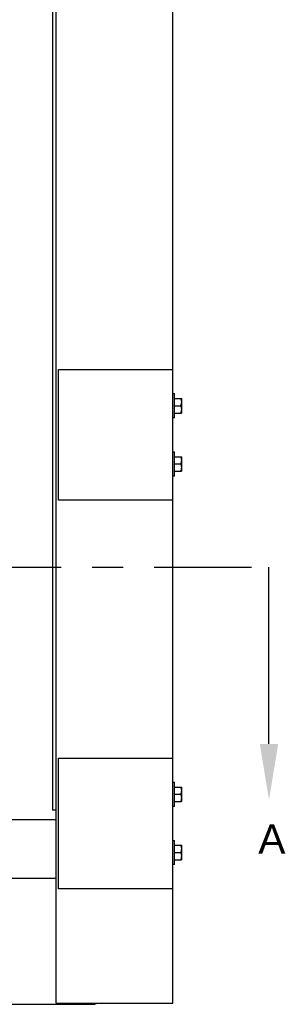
# Model space of a CAD drawing. Header units: inches. Extents: x 144.9 to 238.4, y 214.8 to 247.7.
# Tile 260 of 411: x 182.9 to 183.8, y 240 to 243.2. Entities that reach past the tile are written whole.
import ezdxf
from ezdxf import colors
from ezdxf.entities.mleader import LeaderData, LeaderLine
from ezdxf.math import Vec2, Vec3

# ---------------------------------------------------------------- set-up
doc = ezdxf.new("R2010")
doc.units = ezdxf.units.IN
doc.header["$LTSCALE"] = 0.25
doc.header["$MEASUREMENT"] = 0
doc.linetypes.add('CENTER', pattern=[2, 1.25, -0.25, 0.25, -0.25])
doc.layers.add('MOTOR LH', color=7, linetype='Continuous')
doc.layers.add('SECTION CUTS', color=6, linetype='CENTER')
doc.styles.add('ARIAL', font='arial.ttf', dxfattribs={"height": 0.09375})
doc.styles.get("Standard").update_dxf_attribs({"font": 'romans.shx'})

msp = doc.modelspace()

# ---------------------------------------------------------------- linework, layer by layer
at = {"layer": 'MOTOR LH'}
for p, q in [((183.0344, 244.04714), (183.0344, 240.6158)), ((183.04612, 239.9945), (183.04612, 243.95811)), ((183.42112, 239.9945), (183.42112, 243.75255)), ((183.0536, 241.61438), (183.0536, 242.03558)), ((183.0536, 242.03558), (183.42112, 242.03558)), ((183.42112, 241.95779), (183.42737, 241.95779)), ((183.42737, 241.87966), (183.42737, 241.95779)), ((183.42737, 241.94216), (183.44803, 241.94216)), ((183.42737, 241.91873), (183.44803, 241.91873)), ((183.45012, 241.89529), (183.45012, 241.94216)), ((183.42737, 241.89529), (183.44803, 241.89529)), ((183.42737, 241.87966), (183.42112, 241.87966)), ((183.42112, 241.77029), (183.42737, 241.77029)), ((183.42737, 241.69216), (183.42737, 241.77029)), ((183.42737, 241.75466), (183.44803, 241.75466)), ((183.42737, 241.73123), (183.44803, 241.73123)), ((183.45012, 241.70779), (183.45012, 241.75466)), ((183.42737, 241.70779), (183.44803, 241.70779)), ((183.42737, 241.69216), (183.42112, 241.69216)), ((183.42112, 241.61438), (183.0536, 241.61438)), ((183.0536, 240.3629), (183.0536, 240.7841)), ((183.0536, 240.7841), (183.42112, 240.7841)), ((183.42112, 240.70631), (183.42737, 240.70631)), ((183.42737, 240.62818), (183.42737, 240.70631)), ((183.42737, 240.69068), (183.44803, 240.69068)), ((183.45012, 240.64381), (183.45012, 240.69068)), ((183.42737, 240.66725), (183.44803, 240.66725)), ((183.42737, 240.62818), (183.42112, 240.62818)), ((183.42737, 240.64381), (183.44803, 240.64381)), ((183.04612, 240.6158), (183.0344, 240.6158)), ((183.04612, 240.58455), (182.8219, 240.58455)), ((183.42112, 240.51881), (183.42737, 240.51881)), ((183.42737, 240.44068), (183.42737, 240.51881)), ((183.42737, 240.50318), (183.44803, 240.50318)), ((183.45012, 240.45631), (183.45012, 240.50318)), ((183.42737, 240.47975), (183.44803, 240.47975)), ((183.42737, 240.44068), (183.42112, 240.44068)), ((183.42737, 240.45631), (183.44803, 240.45631)), ((177.97581, 240.39705), (183.04612, 240.39705)), ((183.42112, 240.3629), (183.0536, 240.3629)), ((182.8219, 239.9908), (183.1594, 239.9908)), ((183.04612, 239.9945), (183.42112, 239.9945))]:
    msp.add_line(p, q, dxfattribs=at)
at = {"layer": 'MOTOR LH', "ltscale": 0.25}
msp.add_line((183.0536, 240.55055), (183.0536, 240.59644), dxfattribs=at)
at = {"layer": 'MOTOR LH'}
msp.add_arc((183.1594, 240.0533), 0.0625, 270, 289.82729, dxfattribs=at)
for points, knots in [([(183.45012, 241.93045), (183.45012, 241.93072), (183.4501, 241.93283), (183.44964, 241.93679), (183.44857, 241.94036), (183.44803, 241.94216)], [0, 0, 0, 0, 0.0700919, 0.5307854, 1, 1, 1, 1]), ([(183.44803, 241.94216), (183.44887, 241.94216), (183.44999, 241.94216), (183.4501, 241.94216), (183.45012, 241.94216)], [0, 0, 0, 0, 0.75369373, 1, 1, 1, 1]), ([(183.44803, 241.91873), (183.44862, 241.92063), (183.4498, 241.92447), (183.45001, 241.92844), (183.45012, 241.93045)], [0, 0, 0, 0, 0.495458, 1, 1, 1, 1]), ([(183.45012, 241.90701), (183.45012, 241.90729), (183.4501, 241.90939), (183.44964, 241.91336), (183.44857, 241.91693), (183.44803, 241.91873)], [0, 0, 0, 0, 0.0700919, 0.5307854, 1, 1, 1, 1]), ([(183.44803, 241.89529), (183.44862, 241.89719), (183.4498, 241.90103), (183.45001, 241.905), (183.45012, 241.90701)], [0, 0, 0, 0, 0.495458, 1, 1, 1, 1]), ([(183.45012, 241.89529), (183.4501, 241.89529), (183.44999, 241.89529), (183.44887, 241.89529), (183.44803, 241.89529)], [0, 0, 0, 0, 0.24630627, 1, 1, 1, 1]), ([(183.45012, 241.74295), (183.45012, 241.74322), (183.4501, 241.74533), (183.44964, 241.74929), (183.44857, 241.75286), (183.44803, 241.75466)], [0, 0, 0, 0, 0.0700919, 0.5307854, 1, 1, 1, 1]), ([(183.44803, 241.75466), (183.44887, 241.75466), (183.44999, 241.75466), (183.4501, 241.75466), (183.45012, 241.75466)], [0, 0, 0, 0, 0.75369373, 1, 1, 1, 1]), ([(183.44803, 241.73123), (183.44862, 241.73313), (183.4498, 241.73697), (183.45001, 241.74094), (183.45012, 241.74295)], [0, 0, 0, 0, 0.495458, 1, 1, 1, 1]), ([(183.45012, 241.71951), (183.45012, 241.71979), (183.4501, 241.72189), (183.44964, 241.72586), (183.44857, 241.72943), (183.44803, 241.73123)], [0, 0, 0, 0, 0.0700919, 0.5307854, 1, 1, 1, 1]), ([(183.44803, 241.70779), (183.44862, 241.70969), (183.4498, 241.71353), (183.45001, 241.7175), (183.45012, 241.71951)], [0, 0, 0, 0, 0.495458, 1, 1, 1, 1]), ([(183.45012, 241.70779), (183.4501, 241.70779), (183.44999, 241.70779), (183.44887, 241.70779), (183.44803, 241.70779)], [0, 0, 0, 0, 0.24630627, 1, 1, 1, 1]), ([(183.45012, 240.67896), (183.45012, 240.67924), (183.4501, 240.68135), (183.44964, 240.68531), (183.44857, 240.68888), (183.44803, 240.69068)], [0, 0, 0, 0, 0.0700919, 0.5307854, 1, 1, 1, 1]), ([(183.44803, 240.69068), (183.44887, 240.69068), (183.44999, 240.69068), (183.4501, 240.69068), (183.45012, 240.69068)], [0, 0, 0, 0, 0.75369373, 1, 1, 1, 1]), ([(183.44803, 240.66725), (183.44862, 240.66915), (183.4498, 240.67299), (183.45001, 240.67696), (183.45012, 240.67896)], [0, 0, 0, 0, 0.495458, 1, 1, 1, 1]), ([(183.45012, 240.65553), (183.45012, 240.65581), (183.4501, 240.65791), (183.44964, 240.66187), (183.44857, 240.66544), (183.44803, 240.66725)], [0, 0, 0, 0, 0.0700919, 0.5307854, 1, 1, 1, 1]), ([(183.44803, 240.64381), (183.44862, 240.64571), (183.4498, 240.64955), (183.45001, 240.65352), (183.45012, 240.65553)], [0, 0, 0, 0, 0.495458, 1, 1, 1, 1]), ([(183.45012, 240.64381), (183.4501, 240.64381), (183.44999, 240.64381), (183.44887, 240.64381), (183.44803, 240.64381)], [0, 0, 0, 0, 0.24630627, 1, 1, 1, 1]), ([(183.45012, 240.49146), (183.45012, 240.49174), (183.4501, 240.49385), (183.44964, 240.49781), (183.44857, 240.50138), (183.44803, 240.50318)], [0, 0, 0, 0, 0.0700919, 0.5307854, 1, 1, 1, 1]), ([(183.44803, 240.50318), (183.44887, 240.50318), (183.44999, 240.50318), (183.4501, 240.50318), (183.45012, 240.50318)], [0, 0, 0, 0, 0.75369373, 1, 1, 1, 1]), ([(183.44803, 240.47975), (183.44862, 240.48165), (183.4498, 240.48549), (183.45001, 240.48946), (183.45012, 240.49146)], [0, 0, 0, 0, 0.495458, 1, 1, 1, 1]), ([(183.45012, 240.46803), (183.45012, 240.46831), (183.4501, 240.47041), (183.44964, 240.47437), (183.44857, 240.47794), (183.44803, 240.47975)], [0, 0, 0, 0, 0.0700919, 0.5307854, 1, 1, 1, 1]), ([(183.44803, 240.45631), (183.44862, 240.45821), (183.4498, 240.46205), (183.45001, 240.46602), (183.45012, 240.46803)], [0, 0, 0, 0, 0.495458, 1, 1, 1, 1]), ([(183.45012, 240.45631), (183.4501, 240.45631), (183.44999, 240.45631), (183.44887, 240.45631), (183.44803, 240.45631)], [0, 0, 0, 0, 0.24630627, 1, 1, 1, 1])]:
    msp.add_open_spline(points, degree=3, knots=knots, dxfattribs=at)
at = {"layer": 'SECTION CUTS'}
msp.add_line((177.23707, 241.39889), (183.73106, 241.39889), dxfattribs=at)

# ---------------------------------------------------------------- texts
at = {"layer": 'SECTION CUTS', "style": 'ARIAL'}
msp.add_text('A', height=0.09375, dxfattribs=at).set_placement((183.69658, 240.47645))

# ---------------------------------------------------------------- leaders
at = {"layer": 'SECTION CUTS'}
ml = msp.add_multileader_mtext('Standard', dxfattribs=at)
ml.set_content('', color=256)
ml.set_leader_properties()
ml.build(insert=Vec2(0, 0))
ml.multileader.update_dxf_attribs({"dogleg_length": 0, "arrow_head_size": 0.18})
ctx = ml.context
ctx.base_point, ctx.char_height, ctx.arrow_head_size, ctx.landing_gap_size, ctx.plane_origin = Vec3(183.73106, 241.39889), 0.18, 0.18, 0, Vec3(183.73106, 240.64937)
notes = []
notes.append((ctx, [(0, (1, 1, 0), (183.73106, 241.39889), (1, 0), 0, [(0, [(183.73106, 240.64937)], 0, [])])]))
ctx.mtext.insert, ctx.mtext.flow_direction = Vec3(183.73106, 241.48889), 5
for ctx, leaders in notes:
    for number, flags, end, landing, length, lines in leaders:
        leader = LeaderData()
        leader.index, (leader.has_last_leader_line, leader.has_dogleg_vector, leader.attachment_direction) = number, flags
        leader.last_leader_point, leader.dogleg_vector, leader.dogleg_length = Vec3(end), Vec3(landing), length
        for number, points, colour, breaks in lines:
            line = LeaderLine()
            line.index, line.vertices, line.color, line.breaks = number, Vec3.list(points), colors.encode_raw_color(colour), breaks
            leader.lines.append(line)
        ctx.leaders.append(leader)

doc.saveas('drawing.dxf')
